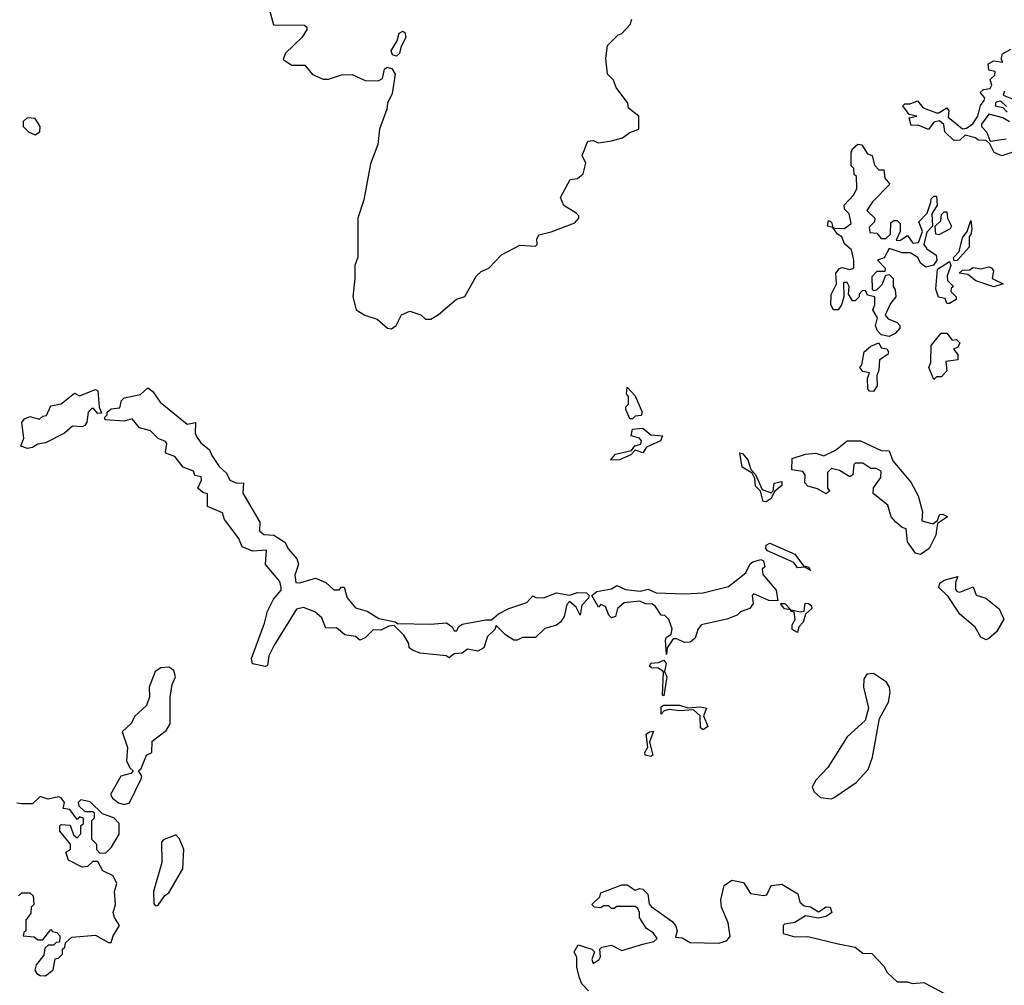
# Model space of a CAD drawing. Extents: x 2106670 to 2323771, y 35271 to 224896.
# Tile 411 of 419: x 2301086 to 2304844, y 180297 to 183983. Entities that reach past the tile are written whole.
import ezdxf

# ---------------------------------------------------------------- set-up
doc = ezdxf.new("R2010")
doc.units = 0

msp = doc.modelspace()

# ---------------------------------------------------------------- linework, layer by layer
at = {"layer": '0CON20XD'}
for points in [[(2302038, 184025), (2302055, 183963.3), (2302173, 183963), (2302182.5, 183955), (2302182.5, 183945), (2302163.3, 183915), (2302101.2, 183855), (2302091.7, 183831.7), (2302125, 183810), (2302175, 183810), (2302203.9, 183773.9), (2302245, 183756.7), (2302265, 183756.7), (2302315, 183773.3), (2302355, 183773.8), (2302405, 183751.2), (2302455, 183750), (2302470.9, 183759.1), (2302479.2, 183795), (2302487.7, 183802.3), (2302506.4, 183796.4), (2302520, 183775), (2302507.9, 183702.1), (2302490.5, 183665), (2302487.8, 183642.2), (2302460, 183565), (2302453, 183507), (2302425, 183432.5), (2302400, 183295), (2302376.7, 183225), (2302377, 183077), (2302365.6, 183044.4), (2302365.5, 182995.6), (2302358.1, 182925), (2302370.8, 182875), (2302404, 182855), (2302450.5, 182840.5), (2302490, 182805), (2302505, 182802.5)], [(2302505, 182802.5), (2302523.6, 182816.4), (2302543.6, 182856.4), (2302575, 182870), (2302617, 182857), (2302635, 182840), (2302655, 182840), (2302685, 182857.5), (2302753.8, 182916.2), (2302785, 182926.7), (2302830, 183005), (2302847.7, 183022.3), (2302876.7, 183035), (2302925, 183086.2), (2302995, 183122.5), (2303055, 183118.8), (2303061.2, 183125), (2303060, 183145), (2303067.7, 183162.3), (2303115, 183173.3), (2303205, 183207.5), (2303220, 183225), (2303220, 183235), (2303210, 183245), (2303163.6, 183273.6), (2303150, 183305), (2303187, 183373), (2303215, 183377.5), (2303237.5, 183395), (2303247.5, 183435), (2303232.5, 183465), (2303255, 183520), (2303275, 183522.5), (2303295, 183513.3), (2303345, 183521.2), (2303387.3, 183532.7), (2303415, 183552.5), (2303450, 183565), (2303450, 183615), (2303410, 183645), (2303407.5, 183665), (2303362.5, 183725), (2303353, 183753), (2303330, 183775), (2303323.3, 183835), (2303330, 183885), (2303370, 183925), (2303385, 183930), (2303416.7, 183965), (2303422.5, 183985)], [(2302525, 183844.2), (2302508.8, 183848.8), (2302504.2, 183865), (2302526.9, 183903.1), (2302535, 183932), (2302549.1, 183939.1), (2302556.7, 183935), (2302560.4, 183915), (2302541.3, 183878.7), (2302536.2, 183853.8), (2302525, 183844.2)], [(2304835, 183464), (2304806.1, 183476.1), (2304789.3, 183509.3), (2304775, 183522.5), (2304745, 183523.3), (2304735, 183532.5), (2304695, 183542.5), (2304675, 183523.8), (2304651.7, 183521.7), (2304617.5, 183555), (2304613.3, 183583.3), (2304597, 183597), (2304575, 183592.5), (2304555, 183563.8), (2304515, 183580), (2304489.3, 183579.3), (2304481.7, 183608.3), (2304510, 183615), (2304481.7, 183621.7), (2304457.5, 183655), (2304465, 183662.5), (2304485, 183662.5), (2304513, 183673), (2304535, 183646.7), (2304585, 183627.5), (2304595, 183627.5), (2304625, 183646.7), (2304632.5, 183635), (2304630.7, 183610.7), (2304685, 183566.7), (2304700.7, 183569.3), (2304723.9, 183586.1), (2304743.3, 183615), (2304754.1, 183655.9), (2304767.5, 183675), (2304770, 183685), (2304752.5, 183705), (2304765, 183716.7), (2304790, 183720), (2304797, 183733), (2304790, 183755), (2304808.3, 183771.7), (2304810, 183785), (2304785, 183790), (2304782.5, 183815), (2304805, 183826.2), (2304838.3, 183821.7), (2304832.5, 183832.5), (2304837, 183853), (2304869.6, 183870.5)], [(2304845, 183710), (2304840, 183695), (2304885, 183677.5)], [(2304852.5, 183652.5), (2304831.7, 183671.7), (2304811.7, 183668.3), (2304810, 183655), (2304838.3, 183648.3), (2304855, 183630)], [(2304863.9, 183593.9), (2304838.8, 183608.8), (2304785, 183622.5), (2304757.5, 183585), (2304756.7, 183575), (2304775.8, 183555.8), (2304790, 183520), (2304851.7, 183528.3)], [(2301145, 183544), (2301163.3, 183555), (2301163.8, 183575), (2301145.8, 183605.8), (2301115, 183608.8), (2301100, 183595), (2301100, 183575), (2301120, 183555), (2301145, 183544)], [(2304405, 182773.8), (2304375, 182780), (2304360, 182795), (2304352.5, 182815), (2304360, 182845), (2304342.5, 182875), (2304350, 182895), (2304350, 182925), (2304321.7, 182931.7), (2304315, 182950), (2304301.7, 182948.3), (2304290, 182935), (2304290, 182925), (2304275, 182910), (2304265, 182910), (2304250, 182935), (2304252.5, 182965), (2304245, 182980), (2304230, 182980), (2304232.5, 182925), (2304223.3, 182895), (2304210, 182875), (2304192.5, 182875), (2304182.5, 182895), (2304183.6, 182933.6), (2304203.3, 182975), (2304201.2, 183015), (2304215, 183033.3), (2304225, 183036.7), (2304255, 183030), (2304270, 183035), (2304270, 183065), (2304261.2, 183105), (2304235, 183127.5), (2304224.2, 183154.2), (2304207.5, 183165), (2304190, 183190), (2304170, 183195), (2304173, 183217), (2304185, 183210), (2304190, 183190), (2304197.5, 183187.5), (2304235, 183186.7), (2304260, 183205), (2304252.5, 183242.5), (2304235, 183260), (2304233.3, 183275), (2304270, 183315), (2304281.7, 183338.3), (2304280, 183385), (2304271.7, 183391.7), (2304270, 183415), (2304260, 183425), (2304260, 183475), (2304265, 183490), (2304285, 183507.5), (2304300, 183505), (2304321.7, 183471.7), (2304340, 183465), (2304348.3, 183428.3), (2304365, 183410), (2304385, 183410), (2304388.3, 183378.3), (2304407.5, 183355), (2304341.7, 183288.3), (2304320, 183255), (2304350, 183225), (2304348.3, 183211.7), (2304328.3, 183191.7), (2304330.7, 183170.7), (2304358.3, 183168.3), (2304375, 183147.5), (2304391.7, 183148.3), (2304410, 183165), (2304411.7, 183208.3), (2304423, 183217), (2304435, 183216.7), (2304446.7, 183205), (2304447.5, 183175), (2304431.7, 183141.7), (2304445, 183140), (2304475, 183160), (2304495, 183130), (2304517, 183133), (2304532.5, 183175), (2304518.3, 183211.7), (2304550, 183245), (2304563.6, 183286.4), (2304565, 183300), (2304575, 183310), (2304585, 183310), (2304587.5, 183275), (2304568.3, 183241.7), (2304570, 183195), (2304548.3, 183171.7), (2304536.7, 183125), (2304548.8, 183108.8), (2304583.9, 183083.9), (2304586.2, 183065), (2304574, 183046), (2304545, 183038.8), (2304525, 183053.8), (2304513.8, 183075), (2304485, 183093.8), (2304455, 183093.8), (2304405, 183110), (2304386.4, 183073.6), (2304360, 183065), (2304390, 183035), (2304388.3, 183021.7), (2304358.3, 183021.7), (2304338.3, 183001.7), (2304340, 182955), (2304345, 182950), (2304358.3, 182951.7), (2304378.3, 182971.7), (2304391.7, 183008.3), (2304405, 183010), (2304420, 182995), (2304420, 182965), (2304428.3, 182951.7), (2304430, 182925), (2304410, 182900), (2304390, 182855), (2304401.7, 182841.7), (2304435, 182827.5), (2304445.8, 182815.8), (2304446, 182805), (2304427.5, 182785), (2304405, 182773.8)], [(2304873.3, 183476.7), (2304835, 183464)], [(2304595, 183162.5), (2304583.3, 183165), (2304580, 183195), (2304602.5, 183215), (2304605, 183240), (2304615, 183250), (2304625, 183250), (2304627.5, 183225), (2304642.5, 183195), (2304637.5, 183185), (2304595, 183162.5)], [(2304652.5, 183062.5), (2304650, 183075), (2304671.7, 183098.3), (2304685, 183150), (2304702.5, 183175), (2304717, 183217), (2304720, 183185), (2304717, 183163), (2304710, 183155), (2304710, 183115), (2304665, 183063.3), (2304652.5, 183062.5)], [(2304635, 182900), (2304625, 182900), (2304618.3, 182918.3), (2304593.8, 182923.8), (2304582.5, 182955), (2304588.8, 183031.2), (2304635, 183060), (2304640, 183045), (2304626.7, 183005), (2304627, 182987), (2304650, 182965), (2304641.7, 182958.3), (2304640, 182945), (2304660, 182925), (2304660, 182915), (2304635, 182900)], [(2304805, 182964), (2304736.1, 182986.1), (2304705, 183010), (2304672.5, 183015), (2304685, 183027.5), (2304711.7, 183028.3), (2304725, 183037.5), (2304755, 183032.5), (2304785, 183040), (2304795, 183036.2), (2304802.5, 183025), (2304797.5, 182995), (2304840, 182975), (2304805, 182964)], [(2304575, 182610), (2304556.7, 182655), (2304563.3, 182675), (2304565, 182740), (2304603.6, 182786.4), (2304625, 182786.7), (2304645, 182760), (2304661.7, 182761.7), (2304675, 182750), (2304666.4, 182733.6), (2304650, 182725), (2304667.5, 182705), (2304667.5, 182685), (2304621.7, 182678.3), (2304625, 182642.5), (2304605, 182620), (2304585, 182620), (2304575, 182610)], [(2304345, 182563.3), (2304330, 182565), (2304323.6, 182573.6), (2304322.5, 182615), (2304330, 182635), (2304305, 182640), (2304292.5, 182655), (2304300, 182665), (2304310, 182715), (2304335, 182737.5), (2304365, 182750), (2304375, 182730), (2304396.1, 182726.1), (2304402.5, 182715), (2304400, 182705), (2304367.5, 182685), (2304365.8, 182645), (2304357.5, 182625), (2304358.8, 182585), (2304345, 182563.3)], [(2301116.1, 182346.1), (2301090, 182355), (2301102.5, 182385), (2301094.2, 182445), (2301105, 182460), (2301125, 182468.8), (2301161.7, 182458.3), (2301175, 182470), (2301188.3, 182471.7), (2301205, 182508.8), (2301245, 182516.7), (2301295, 182557.5), (2301315, 182546.7), (2301375, 182571.2), (2301385, 182566.7), (2301390, 182505), (2301398.3, 182481.7), (2301385, 182480), (2301368.3, 182498.3), (2301361.7, 182498.3), (2301347.5, 182485), (2301343, 182447), (2301335, 182433.8), (2301325, 182428.8), (2301288.3, 182431.7), (2301257.5, 182405), (2301185, 182367.5), (2301155, 182362.9), (2301135, 182350), (2301116.1, 182346.1)], [(2302025, 181513.3), (2301975, 181524.4), (2301971.1, 181545), (2302021.1, 181678.9), (2302032.2, 181725), (2302055, 181771.2), (2302083.8, 181805), (2302084.3, 181815), (2302078.7, 181838.7), (2302025, 181903.8), (2302028.3, 181958.3), (2301975, 181954.4), (2301935, 181970.8), (2301922.6, 182002.6), (2301868, 182075), (2301860, 182100), (2301803.3, 182125), (2301803.3, 182173.3), (2301785, 182178), (2301766.2, 182195), (2301780, 182225), (2301778.3, 182238.3), (2301755, 182242.5), (2301750, 182260), (2301710, 182275), (2301678.8, 182315), (2301647, 182327), (2301642.5, 182332.5), (2301647.5, 182365), (2301643, 182373), (2301615, 182384), (2301585, 182413.8), (2301543.3, 182425), (2301515, 182460), (2301485, 182450), (2301412.5, 182455), (2301410, 182465), (2301420, 182475), (2301420, 182485), (2301435, 182497.5), (2301468.3, 182501.7), (2301475, 182530), (2301485, 182540), (2301547.7, 182552.3), (2301575, 182577.5), (2301595, 182563.3), (2301622.6, 182522.6), (2301725, 182438.8), (2301757.5, 182445), (2301756, 182405), (2301761.7, 182391.7), (2301777.5, 182367.5), (2301810.4, 182340.5), (2301819.2, 182319.2), (2301847.5, 182277.5), (2301875, 182252.5), (2301888.8, 182225), (2301915, 182213.8), (2301940, 182215), (2301937.5, 182175), (2302002.5, 182065), (2302001.7, 182031.7), (2302018.3, 182018.3), (2302056.7, 182015), (2302098.8, 181988.8), (2302112.1, 181962.1), (2302143.8, 181925), (2302150, 181905), (2302137, 181863), (2302140, 181835), (2302155, 181833.3), (2302215, 181850.8), (2302255, 181834.2), (2302285, 181806), (2302305, 181806.2), (2302315, 181816.2), (2302325, 181816.7), (2302335.6, 181775.6), (2302367.9, 181737.9), (2302412.5, 181725), (2302457.5, 181697.5), (2302520, 181685), (2302528.3, 181678.3), (2302654.3, 181675.7), (2302715, 181680.8), (2302736.7, 181665), (2302745, 181650), (2302755, 181650), (2302761.2, 181665), (2302775, 181675.6), (2302865, 181692), (2302887.5, 181692.5), (2302913.3, 181715), (2302953.8, 181735), (2303021.7, 181758.3), (2303045, 181783.3), (2303056.7, 181776.7), (2303085, 181775.4), (2303134.6, 181795.4), (2303185, 181786), (2303215, 181795.8), (2303250, 181795), (2303260, 181785), (2303257.5, 181775), (2303231.7, 181748.3), (2303225, 181710), (2303210, 181740), (2303185, 181762.5), (2303175, 181750), (2303164, 181705), (2303152, 181685), (2303135, 181671.9), (2303091.2, 181658.8), (2303055, 181624), (2303005, 181624.3), (2302985, 181614.3), (2302972.5, 181615), (2302940, 181635), (2302905, 181670), (2302900, 181655), (2302871.7, 181628.3), (2302857.5, 181585), (2302835, 181572.9), (2302795, 181580), (2302775, 181564.4), (2302745, 181562), (2302725, 181546.7), (2302714.3, 181554.3), (2302615, 181564.5), (2302587.5, 181575), (2302573.3, 181585), (2302571.7, 181601.7), (2302553, 181633), (2302515, 181670), (2302495, 181667.5), (2302465, 181652.5), (2302435, 181653.3), (2302405, 181623.8), (2302385, 181614.3), (2302368.3, 181628.3), (2302326.7, 181635), (2302295, 181661.2), (2302255, 181660), (2302239.5, 181699.5), (2302212.2, 181722.2), (2302169.4, 181739.4), (2302142.5, 181732.5), (2302058.1, 181595), (2302037.1, 181555), (2302032.5, 181517.5), (2302025, 181513.3)], [(2303425, 182460), (2303415, 182460), (2303400, 182495), (2303400, 182505), (2303410, 182515), (2303410, 182545), (2303402.5, 182555), (2303405, 182580), (2303435, 182547.5), (2303462.5, 182485), (2303458.3, 182471.7), (2303435, 182470), (2303425, 182460)], [(2303341.7, 182301.7), (2303360, 182325), (2303421.7, 182338.3), (2303434.2, 182355.8), (2303457, 182363), (2303460, 182375), (2303452.5, 182385), (2303420, 182395), (2303425, 182420), (2303465, 182423.3), (2303495, 182398), (2303540, 182395), (2303532.5, 182375), (2303478.8, 182351.2), (2303465, 182330), (2303435, 182340), (2303418.3, 182321.7), (2303375, 182302.5), (2303341.7, 182301.7)], [(2304525, 181942), (2304505, 181946.2), (2304475, 181990), (2304470, 182040), (2304455, 182044), (2304430, 182065), (2304413.1, 182085), (2304400, 182130), (2304344.4, 182174.4), (2304344.5, 182195.5), (2304373.3, 182235), (2304375, 182260), (2304355, 182270), (2304335, 182270), (2304305, 182290), (2304275, 182290), (2304270, 182285), (2304266.7, 182245), (2304255, 182237.5), (2304215, 182262.5), (2304185, 182270), (2304170, 182255), (2304170, 182195), (2304176.7, 182183.3), (2304165, 182172.5), (2304131.7, 182191.7), (2304095, 182202.5), (2304082.5, 182215), (2304083.8, 182245), (2304075, 182258.8), (2304033.3, 182265), (2304035, 182307.5), (2304085, 182324), (2304125, 182328), (2304155, 182318), (2304199.7, 182340.3), (2304245, 182375.7), (2304295, 182375.7), (2304375, 182338.8), (2304405, 182337.5), (2304418.8, 182298.8), (2304487.9, 182217.9), (2304515.5, 182165), (2304532.5, 182105), (2304530, 182070), (2304572, 182058), (2304588.8, 182071.2), (2304596.4, 182093.6), (2304610, 182095), (2304627.5, 182085), (2304590, 182060), (2304585.7, 182034.3), (2304583.3, 182015), (2304557.5, 181965), (2304525, 181942)], [(2303935, 182142), (2303924.5, 182144.4), (2303913.6, 182183.6), (2303895, 182202.5), (2303891.7, 182231.7), (2303881.7, 182251.7), (2303844, 182275), (2303835, 182330), (2303845, 182327.5), (2303865, 182302.5), (2303876.4, 182266.4), (2303895, 182246.7), (2303920, 182190), (2303955, 182177.5), (2303962.5, 182185), (2303966.1, 182213.9), (2303995, 182220), (2303995.8, 182205), (2303967.5, 182182.5), (2303954, 182155), (2303935, 182142)], [(2304105, 181880), (2304083, 181893), (2304055, 181890), (2304040.7, 181910.7), (2303940, 181955), (2303933.9, 181963.9), (2303935, 181977.5), (2303950, 181985), (2304045, 181942.5), (2304078.3, 181898.3), (2304097.5, 181895), (2304105, 181880)], [(2303555, 181560), (2303550.8, 181615), (2303554.6, 181625.4), (2303572.5, 181637.5), (2303577.1, 181657.1), (2303563.3, 181693.3), (2303548.3, 181708.3), (2303535, 181710), (2303513, 181743), (2303501.7, 181751.7), (2303475, 181752.5), (2303453, 181763), (2303393, 181757), (2303367.5, 181735), (2303360, 181705), (2303345, 181700), (2303335, 181710), (2303322.5, 181742.5), (2303305, 181750), (2303295, 181740), (2303270, 181785), (2303289.6, 181800.5), (2303345, 181810), (2303365, 181823.3), (2303398.3, 181808.3), (2303455, 181802), (2303485, 181808.8), (2303515.5, 181795.6), (2303625, 181790.8), (2303695, 181795.7), (2303791.1, 181818.9), (2303858.3, 181871.7), (2303874.5, 181905.5), (2303885, 181913.8), (2303915, 181922.5), (2303925, 181917.5), (2303930, 181895), (2303920, 181885), (2303922.5, 181865), (2303973.8, 181805), (2303980, 181765), (2303945.9, 181765.9), (2303888.3, 181791.7), (2303882.5, 181785), (2303886, 181755), (2303873.3, 181735), (2303837, 181723), (2303825, 181710), (2303785, 181694.4), (2303687.6, 181672.4), (2303674.4, 181655.6), (2303665, 181622), (2303645, 181607.1), (2303623.3, 181605), (2303595, 181619.2), (2303580.6, 181619.4), (2303557.5, 181585), (2303555, 181560)], [(2304775, 181616.2), (2304755, 181626.2), (2304733.7, 181663.7), (2304675, 181714.2), (2304630.4, 181780.5), (2304594.4, 181815), (2304598, 181832), (2304615, 181843.3), (2304667, 181857), (2304657.5, 181835), (2304658.3, 181808.3), (2304665, 181800), (2304675, 181797.5), (2304725, 181817.5), (2304736.7, 181786.7), (2304773.3, 181775), (2304825, 181733.8), (2304842.5, 181695), (2304814.1, 181645.9), (2304785, 181621.2), (2304775, 181616.2)], [(2304055, 181643.8), (2304034.3, 181655), (2304035, 181672.5), (2304046.2, 181693.8), (2304041.7, 181721.7), (2304030, 181725), (2304030, 181730), (2304005, 181734.3), (2303990, 181755), (2304006.2, 181755), (2304030, 181730), (2304067, 181723), (2304080, 181725), (2304084, 181756), (2304097.5, 181755), (2304108.8, 181745), (2304110, 181735), (2304086.1, 181713.9), (2304076.4, 181683.6), (2304060, 181665), (2304055, 181643.8)], [(2303545, 181402.5), (2303540, 181405), (2303543.6, 181493.6), (2303525, 181507.5), (2303498.3, 181508.3), (2303490, 181515), (2303495, 181526.2), (2303525, 181528.8), (2303545, 181537.5), (2303553.3, 181525), (2303547.5, 181495), (2303556, 181475), (2303545, 181402.5)], [(2301485, 180986.7), (2301505, 180993.3), (2301550, 181085), (2301552.5, 181095), (2301540, 181115), (2301550, 181125), (2301570, 181175), (2301590, 181185), (2301591.7, 181228.3), (2301645, 181270), (2301660, 181295), (2301661.2, 181395), (2301668.8, 181445), (2301681.4, 181475), (2301675, 181498), (2301655, 181510.8), (2301625, 181508.8), (2301603.3, 181495), (2301580, 181435), (2301581.7, 181398.3), (2301570, 181365), (2301525, 181322.5), (2301512.5, 181297.5), (2301477.5, 181265), (2301497.5, 181205), (2301493.9, 181153.9), (2301507, 181127), (2301520, 181115), (2301510, 181105), (2301472.5, 181095), (2301432.5, 181025), (2301440.7, 181010.7), (2301463.8, 180993.8), (2301485, 180986.7)], [(2304185, 181008.8), (2304195, 181013.3), (2304279.3, 181070.7), (2304325, 181120), (2304341.7, 181168.3), (2304367.5, 181315), (2304402, 181378), (2304408.2, 181415), (2304406.6, 181435), (2304395, 181453.5), (2304345, 181487.5), (2304320, 181485), (2304308.1, 181465), (2304306.5, 181435), (2304325.7, 181355), (2304312.9, 181307.1), (2304244.5, 181245), (2304171.4, 181128.6), (2304125, 181080), (2304111.4, 181055), (2304118, 181035), (2304143.2, 181013.2), (2304185, 181008.8)], [(2303695, 181272.5), (2303685, 181280), (2303684, 181325), (2303658.3, 181348.3), (2303605.6, 181344.4), (2303565, 181350), (2303545.8, 181344.2), (2303535, 181332.5), (2303535, 181360), (2303543.3, 181366.7), (2303604.2, 181365.8), (2303636.1, 181356.1), (2303685, 181360), (2303707.5, 181355), (2303696.7, 181325), (2303712.5, 181285), (2303695, 181272.5)], [(2303495, 181170), (2303473.3, 181175), (2303472.5, 181185), (2303483.9, 181206.1), (2303477.5, 181255), (2303490, 181265), (2303505, 181266.7), (2303490, 181225), (2303502.5, 181175), (2303495, 181170)], [(2301185, 180333.3), (2301213.6, 180356.4), (2301221.7, 180398.3), (2301235, 180400), (2301250, 180415), (2301250, 180435), (2301258.3, 180441.7), (2301261.7, 180458.3), (2301285, 180480), (2301375, 180487.5), (2301425, 180460), (2301435, 180460), (2301442.5, 180485), (2301467.5, 180525), (2301447.5, 180555), (2301442.5, 180575), (2301452.5, 180605), (2301447.5, 180655), (2301457.5, 180685), (2301442.5, 180715), (2301403.6, 180733.6), (2301385, 180770), (2301365, 180770), (2301345, 180750), (2301325, 180747.5), (2301272.5, 180775), (2301262.5, 180805), (2301280, 180815), (2301280, 180835), (2301240, 180885), (2301240, 180905), (2301245, 180910), (2301278.3, 180908.3), (2301291.7, 180871.7), (2301305, 180860), (2301320, 180875), (2301320, 180905), (2301330, 180915), (2301330, 180935), (2301315, 180940), (2301305, 180930), (2301277.5, 180967.5), (2301251.7, 180971.7), (2301257.5, 180995), (2301245, 181012.5), (2301235, 181016.2), (2301195, 181007.5), (2301165, 181017.5), (2301135, 180990), (2301095, 180990), (2301075, 180992.5)], [(2301391.7, 180801.7), (2301415, 180802.5), (2301436.1, 180823.9), (2301465.9, 180874.1), (2301466.2, 180915), (2301445, 180936.2), (2301401.7, 180951.7), (2301355, 180996.7), (2301320, 181005), (2301310, 180995), (2301311.7, 180981.7), (2301335, 180960), (2301365, 180960), (2301370, 180955), (2301370, 180935), (2301360, 180925), (2301360, 180855), (2301380, 180835), (2301380, 180815), (2301391.7, 180801.7)], [(2301605, 180600), (2301615, 180602.5), (2301640.7, 180639.3), (2301655, 180650), (2301708.3, 180741.7), (2301713.3, 180815), (2301695.9, 180855.9), (2301681.7, 180871.7), (2301635, 180852.5), (2301627, 180843), (2301628.8, 180765), (2301596.7, 180655), (2301598.3, 180608.3), (2301605, 180600)], [(2303256.7, 180275), (2303231.7, 180301.7), (2303222.5, 180325), (2303213.3, 180365), (2303213, 180403), (2303202.5, 180425), (2303218.3, 180451.7), (2303270, 180435), (2303280, 180425), (2303270, 180395), (2303275, 180380), (2303297.5, 180395), (2303302.5, 180405), (2303300, 180435), (2303308.3, 180441.7), (2303345, 180450), (2303385, 180430), (2303465, 180453.3), (2303506.4, 180463.6), (2303520, 180475), (2303506, 180496), (2303477.5, 180515), (2303452.5, 180555), (2303452.5, 180575), (2303445, 180590), (2303435, 180597.5), (2303365, 180597.5), (2303355, 180590), (2303345, 180590), (2303335, 180600), (2303315, 180600), (2303305, 180592.5), (2303280, 180595), (2303270, 180605), (2303300, 180635), (2303305, 180650), (2303385, 180680), (2303405, 180680), (2303435, 180660), (2303453.3, 180666.7), (2303465, 180663.3), (2303483.3, 180645), (2303488.3, 180608.3), (2303497, 180597), (2303575, 180542), (2303590, 180525), (2303596.2, 180505), (2303590, 180480), (2303615, 180477.5), (2303645, 180460), (2303755, 180458), (2303783.8, 180466.2), (2303797.5, 180482.5), (2303790, 180535), (2303764.7, 180595), (2303762.6, 180622.6), (2303775, 180678), (2303805, 180698.1), (2303848.9, 180688.9), (2303875, 180647.5), (2303925, 180640), (2303938.3, 180641.7), (2303955, 180677.5), (2303995, 180682.5), (2304056.4, 180646.4), (2304063.9, 180613.9), (2304080, 180600), (2304105, 180596.2), (2304135, 180577.5), (2304165, 180596.7), (2304180, 180595), (2304186.7, 180575), (2304165, 180560), (2304135, 180552.5), (2304085, 180562.5), (2304045, 180536.2), (2304005, 180530), (2304000, 180525), (2304000, 180495), (2304045, 180482), (2304095, 180482.5), (2304210, 180455), (2304275, 180442.5), (2304305, 180420), (2304338.3, 180418.3), (2304385, 180370), (2304397.5, 180345), (2304435, 180310), (2304475, 180310), (2304493.8, 180303.8), (2304537.5, 180307.5), (2304616, 180266)], [(2301081.7, 180638.3), (2301095, 180650), (2301125, 180650), (2301138.3, 180638.3), (2301140, 180605), (2301130, 180595), (2301128.3, 180571.7), (2301110, 180545), (2301110, 180505), (2301101.7, 180498.3), (2301100, 180485), (2301141.7, 180481.7), (2301155, 180470), (2301175, 180470), (2301205, 180510), (2301211.7, 180501.7), (2301228.3, 180498.3), (2301240, 180485), (2301238.3, 180461.7), (2301225, 180460), (2301215, 180450), (2301195, 180450), (2301181.7, 180438.3), (2301178.3, 180411.7), (2301149.2, 180375), (2301144, 180355), (2301151.4, 180341.4), (2301165, 180333.8), (2301185, 180333.3)]]:
    msp.add_lwpolyline(points, dxfattribs=at)

doc.saveas('drawing.dxf')
